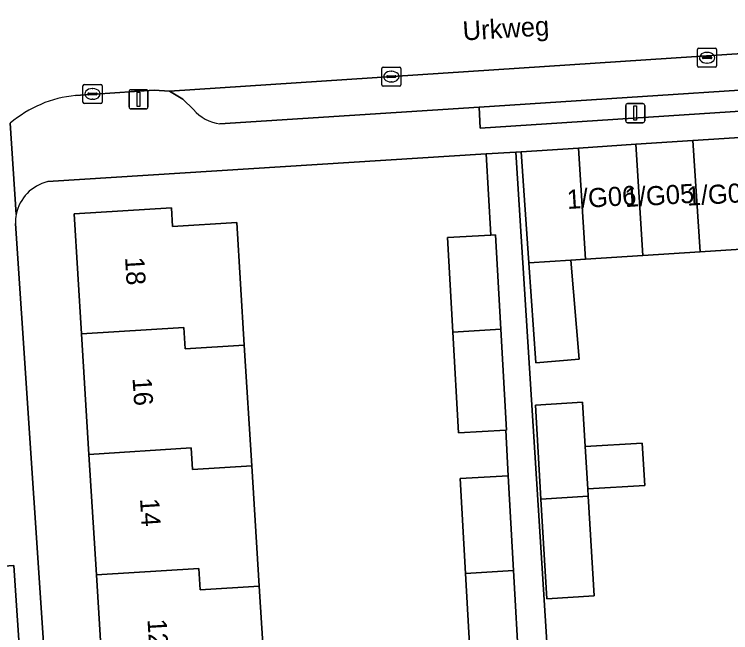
# Model space of a CAD drawing. Extents: x 159680 to 160786, y 387323 to 388340.
# Drawn here: x 160708.7 to 160746.19, y 387581.88 to 387614.25 of the extents above; entities that cross this region are included whole.
import ezdxf

# ---------------------------------------------------------------- set-up
doc = ezdxf.new("R2010")
doc.units = 0
for name, color, linetype in [('IMGEO_Erf', 7, 'Continuous'), ('IMGEO_Kolk', 7, 'Continuous'), ('IMGEO_Lichtmast', 7, 'Continuous'), ('IMGEO_Openbare_ruimte_label', 7, 'Continuous'), ('IMGEO_Pand', 7, 'Continuous'), ('IMGEO_Pand_nummerreeks', 7, 'Continuous'), ('IMGEO_Parkeervlak_open', 7, 'Continuous'), ('IMGEO_Rijbaan_lokaal_open', 7, 'Continuous'), ('IMGEO_Voetpad_open', 7, 'Continuous')]:
    doc.layers.add(name, color=color, linetype=linetype)

msp = doc.modelspace()

# ---------------------------------------------------------------- linework, layer by layer
at = {"layer": 'IMGEO_Erf'}
for points in [[(160732.939, 387577.33), (160735.259, 387577.46), (160735.124, 387579.859), (160732.612, 387579.718), (160732.317, 387584.978), (160732.038, 387589.946), (160734.55, 387590.087), (160734.416, 387592.474), (160731.949, 387592.336), (160731.653, 387597.602), (160731.375, 387602.564), (160733.632, 387602.691), (160733.393, 387606.937), (160710.452, 387605.488)], [(160747.017, 387601.973), (160744.594, 387601.816), (160741.596, 387601.622), (160738.599, 387601.428), (160737.832, 387601.378), (160738.27, 387596.191), (160735.993, 387595.999), (160735.629, 387601.234), (160735.224, 387607.053), (160734.943, 387607.035), (160738.83, 387545.511)], [(160713.389, 387578.594), (160712.998, 387584.901), (160712.607, 387591.21), (160712.216, 387597.519), (160711.827, 387603.794), (160716.926, 387604.11), (160716.985, 387603.147), (160720.34, 387603.355), (160720.738, 387596.926), (160721.13, 387590.617), (160721.521, 387584.308), (160721.912, 387578)], [(160708.755, 387603.295), (160712.603, 387545.814)]]:
    msp.add_lwpolyline(points, dxfattribs=at)
msp.add_lwpolyline([(160738.732, 387589.03), (160739.043, 387583.798), (160736.573, 387583.651), (160736.263, 387588.868), (160735.97, 387593.788), (160738.44, 387593.935), (160738.578, 387591.621), (160741.566, 387591.799), (160741.698, 387589.576), (160738.71, 387589.398)], close=True, dxfattribs=at)
for centre, radius, start, end in [((160710.963, 387603.338), 2.209, 103.3749, 168.6316), ((160710.985, 387603.341), 2.231, 168.8016, 181.1764)]:
    msp.add_arc(centre, radius, start, end, dxfattribs=at)
at = {"layer": 'IMGEO_Kolk'}
for p, q in [((160744.53, 387612.473), (160745.382, 387612.473)), ((160744.455, 387611.547), (160744.455, 387612.399)), ((160744.943, 387612.253), (160744.968, 387612.253)), ((160745.456, 387612.399), (160745.456, 387611.547)), ((160744.714, 387611.967), (160744.714, 387611.979)), ((160745.152, 387611.93), (160744.754, 387611.93)), ((160744.757, 387612.016), (160745.155, 387612.016)), ((160744.966, 387611.693), (160744.941, 387611.693)), ((160745.198, 387611.979), (160745.198, 387611.967)), ((160727.931, 387610.56), (160727.931, 387611.412)), ((160728.006, 387611.486), (160728.858, 387611.486)), ((160728.932, 387611.412), (160728.932, 387610.56)), ((160745.382, 387611.473), (160744.53, 387611.473)), ((160728.19, 387610.98), (160728.19, 387610.992)), ((160728.628, 387610.943), (160728.23, 387610.943)), ((160728.233, 387611.029), (160728.631, 387611.029)), ((160728.419, 387611.266), (160728.444, 387611.266)), ((160728.674, 387610.992), (160728.674, 387610.98)), ((160712.369, 387610.578), (160713.221, 387610.578)), ((160728.442, 387610.706), (160728.417, 387610.706)), ((160712.294, 387609.652), (160712.294, 387610.504)), ((160712.782, 387610.358), (160712.807, 387610.358)), ((160713.295, 387610.504), (160713.295, 387609.652)), ((160728.858, 387610.486), (160728.006, 387610.486)), ((160712.553, 387610.072), (160712.553, 387610.084)), ((160712.991, 387610.035), (160712.593, 387610.035)), ((160712.596, 387610.121), (160712.994, 387610.121)), ((160713.037, 387610.084), (160713.037, 387610.072)), ((160713.221, 387609.578), (160712.369, 387609.578)), ((160712.805, 387609.798), (160712.78, 387609.798))]:
    msp.add_line(p, q, dxfattribs=at)
for points in [[(160744.53, 387612.473), (160745.382, 387612.473)], [(160744.455, 387611.547), (160744.455, 387612.399)], [(160745.456, 387612.399), (160745.456, 387611.547)], [(160727.931, 387610.56), (160727.931, 387611.412)], [(160728.006, 387611.486), (160728.858, 387611.486)], [(160728.932, 387611.412), (160728.932, 387610.56)], [(160745.382, 387611.473), (160744.53, 387611.473)], [(160712.369, 387610.578), (160713.221, 387610.578)], [(160712.294, 387609.652), (160712.294, 387610.504)], [(160713.295, 387610.504), (160713.295, 387609.652)], [(160728.858, 387610.486), (160728.006, 387610.486)], [(160713.221, 387609.578), (160712.369, 387609.578)]]:
    msp.add_lwpolyline(points, dxfattribs=at)
for centre, radius, start, end in [((160744.532, 387612.397), 0.0765, 91.552, 178.448), ((160744.532, 387612.397), 0.0765, 91.552, 178.448), ((160745.38, 387612.397), 0.0765, 1.552, 88.448), ((160745.38, 387612.397), 0.0765, 1.552, 88.448), ((160744.754, 387611.976), 0.0403, 85.8775, 175.7526), ((160744.751, 387611.966), 0.0366, 178.938, 274.7102), ((160745.155, 387611.973), 0.043, 264.8664, 352.4533), ((160745.159, 387611.978), 0.0386, 1.7309, 96.639), ((160728.008, 387611.41), 0.0765, 91.552, 178.448), ((160728.008, 387611.41), 0.0765, 91.552, 178.448), ((160728.856, 387611.41), 0.0765, 1.552, 88.448), ((160728.856, 387611.41), 0.0765, 1.552, 88.448), ((160744.532, 387611.549), 0.0765, 181.552, 268.448), ((160744.532, 387611.549), 0.0765, 181.552, 268.448), ((160745.38, 387611.549), 0.0765, 271.552, 358.448), ((160745.38, 387611.549), 0.0765, 271.552, 358.448), ((160728.23, 387610.989), 0.0403, 85.8775, 175.7526), ((160728.227, 387610.979), 0.0366, 178.938, 274.7102), ((160728.631, 387610.986), 0.043, 264.8664, 352.4533), ((160728.635, 387610.991), 0.0386, 1.7309, 96.639), ((160712.371, 387610.502), 0.0765, 91.552, 178.448), ((160712.371, 387610.502), 0.0765, 91.552, 178.448), ((160713.219, 387610.502), 0.0765, 1.552, 88.448), ((160713.219, 387610.502), 0.0765, 1.552, 88.448), ((160728.008, 387610.562), 0.0765, 181.552, 268.448), ((160728.008, 387610.562), 0.0765, 181.552, 268.448), ((160728.856, 387610.562), 0.0765, 271.552, 358.448), ((160728.856, 387610.562), 0.0765, 271.552, 358.448), ((160712.593, 387610.081), 0.0403, 85.8775, 175.7526), ((160712.59, 387610.071), 0.0366, 178.938, 274.7102), ((160712.994, 387610.078), 0.043, 264.8664, 352.4533), ((160712.998, 387610.083), 0.0386, 1.7309, 96.639), ((160712.371, 387609.654), 0.0765, 181.552, 268.448), ((160712.371, 387609.654), 0.0765, 181.552, 268.448), ((160713.219, 387609.654), 0.0765, 271.552, 358.448), ((160713.219, 387609.654), 0.0765, 271.552, 358.448)]:
    msp.add_arc(centre, radius, start, end, dxfattribs=at)
for centre, major_axis, ratio, start_param, end_param in [((160744.942, 387611.973), (-0.387, 0.002), 0.722429, 4.712389, 7.853982), ((160744.967, 387611.973), (-0.39, 0.002), 0.717154, 1.570796, 4.712389), ((160728.418, 387610.986), (-0.387, 0.002), 0.722429, 4.712389, 7.853982), ((160728.443, 387610.986), (-0.39, 0.002), 0.717154, 1.570796, 4.712389), ((160712.781, 387610.078), (-0.387, 0.002), 0.722429, 4.712389, 7.853982), ((160712.806, 387610.078), (-0.39, 0.002), 0.717154, 1.570796, 4.712389)]:
    msp.add_ellipse(centre, major_axis=major_axis, ratio=ratio, start_param=start_param, end_param=end_param, dxfattribs=at)
at = {"layer": 'IMGEO_Lichtmast'}
for p, q in [((160714.705, 387609.398), (160714.705, 387610.198)), ((160714.705, 387610.198), (160714.705, 387609.398)), ((160714.805, 387610.298), (160715.595, 387610.298)), ((160715.595, 387610.298), (160714.805, 387610.298)), ((160715.695, 387610.198), (160715.695, 387609.398)), ((160715.695, 387609.398), (160715.695, 387610.198)), ((160740.7, 387608.674), (160740.7, 387609.474)), ((160740.7, 387609.474), (160740.7, 387608.674)), ((160740.8, 387609.574), (160741.59, 387609.574)), ((160741.59, 387609.574), (160740.8, 387609.574)), ((160741.69, 387609.474), (160741.69, 387608.674)), ((160741.69, 387608.674), (160741.69, 387609.474)), ((160715.595, 387609.298), (160714.805, 387609.298)), ((160714.805, 387609.298), (160715.595, 387609.298)), ((160741.59, 387608.574), (160740.8, 387608.574)), ((160740.8, 387608.574), (160741.59, 387608.574))]:
    msp.add_line(p, q, dxfattribs=at)
for points in [[(160715.125, 387610.173), (160715.275, 387610.173), (160715.275, 387609.423), (160715.125, 387609.423), (160715.125, 387610.173)], [(160741.12, 387609.449), (160741.27, 387609.449), (160741.27, 387608.699), (160741.12, 387608.699), (160741.12, 387609.449)]]:
    msp.add_lwpolyline(points, dxfattribs=at)
for centre, start, end in [((160714.805, 387610.198), 90, 180), ((160714.805, 387610.198), 90, 180), ((160715.595, 387610.198), 0, 90), ((160715.595, 387610.198), 360, 90), ((160740.8, 387609.474), 90, 180), ((160740.8, 387609.474), 90, 180), ((160741.59, 387609.474), 0, 90), ((160741.59, 387609.474), 360, 90), ((160714.805, 387609.398), 180, 270), ((160714.805, 387609.398), 180, 270), ((160715.595, 387609.398), 270, 0), ((160715.595, 387609.398), 270, 0), ((160740.8, 387608.674), 180, 270), ((160740.8, 387608.674), 180, 270), ((160741.59, 387608.674), 270, 0), ((160741.59, 387608.674), 270, 0)]:
    msp.add_arc(centre, 0.1, start, end, dxfattribs=at)
at = {"layer": 'IMGEO_Pand'}
for points in [[(160744.594, 387601.816), (160744.217, 387607.635), (160741.219, 387607.441), (160741.596, 387601.622)], [(160747.017, 387601.973), (160747.591, 387602.028), (160747.215, 387607.83), (160744.217, 387607.635), (160744.594, 387601.816)], [(160738.222, 387607.247), (160735.224, 387607.053), (160735.629, 387601.234), (160737.832, 387601.378), (160738.599, 387601.428)], [(160741.596, 387601.622), (160741.219, 387607.441), (160738.222, 387607.247), (160738.599, 387601.428)], [(160720.738, 387596.926), (160720.34, 387603.355), (160716.985, 387603.147), (160716.926, 387604.11), (160711.827, 387603.794), (160712.216, 387597.519), (160717.568, 387597.854), (160717.638, 387596.734)], [(160733.887, 387602.705), (160733.632, 387602.691), (160731.375, 387602.564), (160731.653, 387597.602), (160734.165, 387597.758)], [(160737.832, 387601.378), (160735.629, 387601.234), (160735.993, 387595.999), (160738.27, 387596.191)], [(160717.638, 387596.734), (160717.568, 387597.854), (160712.216, 387597.519), (160712.607, 387591.21), (160717.963, 387591.545), (160718.033, 387590.425), (160721.13, 387590.617), (160720.738, 387596.926)], [(160734.165, 387597.758), (160731.653, 387597.602), (160731.949, 387592.336), (160734.416, 387592.474), (160734.461, 387592.477)], [(160738.578, 387591.621), (160738.44, 387593.935), (160735.97, 387593.788), (160736.263, 387588.868), (160738.732, 387589.03), (160738.71, 387589.398)], [(160718.033, 387590.425), (160717.963, 387591.545), (160712.607, 387591.21), (160712.998, 387584.901), (160718.358, 387585.236), (160718.428, 387584.116), (160721.521, 387584.308), (160721.13, 387590.617)], [(160738.578, 387591.621), (160738.71, 387589.398), (160741.698, 387589.576), (160741.566, 387591.799)], [(160734.828, 387585.133), (160734.55, 387590.087), (160732.038, 387589.946), (160732.317, 387584.978)], [(160738.732, 387589.03), (160736.263, 387588.868), (160736.573, 387583.651), (160739.043, 387583.798)], [(160721.912, 387578), (160721.521, 387584.308), (160718.428, 387584.116), (160718.358, 387585.236), (160712.998, 387584.901), (160713.389, 387578.594), (160718.753, 387578.929), (160718.823, 387577.809)], [(160732.317, 387584.978), (160732.612, 387579.718), (160735.124, 387579.859), (160734.828, 387585.133)]]:
    msp.add_lwpolyline(points, close=True, dxfattribs=at)
at = {"layer": 'IMGEO_Parkeervlak_open'}
for points in [[(160764.036, 387613.333), (160716.815, 387610.22), (160717.511, 387609.803), (160718.07, 387609.26)], [(160719.459, 387608.52), (160733.036, 387609.387), (160755.995, 387610.891), (160761.617, 387611.261)]]:
    msp.add_lwpolyline(points, dxfattribs=at)
msp.add_lwpolyline([(160711.321, 387545.723), (160708.666, 387585.397), (160697.139, 387584.625), (160699.337, 387544.871), (160703.234, 387545.148)], close=True, dxfattribs=at)
msp.add_arc((160719.717, 387610.679), 2.174, 220.7328, 263.1736, dxfattribs=at)
at = {"layer": 'IMGEO_Rijbaan_lokaal_open'}
msp.add_lwpolyline([(160711.907, 387609.997), (160716.024, 387610.275), (160716.815, 387610.22), (160764.036, 387613.333), (160764.143, 387613.379), (160763.808, 387618.457), (160763.028, 387618.62), (160716.345, 387615.523), (160715.587, 387615.271), (160711.566, 387614.964)], dxfattribs=at)
msp.add_arc((160712.5, 387603.839), 6.186, 95.5022, 130.4331, dxfattribs=at)
at = {"layer": 'IMGEO_Voetpad_open'}
for points in [[(160710.452, 387605.488), (160733.393, 387606.937), (160734.943, 387607.035), (160735.224, 387607.053), (160738.222, 387607.247), (160741.219, 387607.441), (160744.217, 387607.635), (160747.215, 387607.83), (160750.213, 387608.024), (160753.21, 387608.218), (160756.208, 387608.412), (160764.717, 387608.871), (160764.764, 387613.463)], [(160761.617, 387611.261), (160755.995, 387610.891), (160756.032, 387609.779), (160733.087, 387608.293), (160733.036, 387609.387), (160719.459, 387608.52)], [(160718.07, 387609.26), (160717.511, 387609.803), (160716.815, 387610.22), (160716.024, 387610.275), (160711.907, 387609.997)], [(160708.797, 387603.774), (160708.488, 387608.548)], [(160708.488, 387608.548), (160708.797, 387603.774)], [(160738.83, 387545.511), (160734.943, 387607.035), (160733.393, 387606.937), (160733.632, 387602.691), (160733.887, 387602.705), (160734.165, 387597.758), (160734.461, 387592.477), (160734.416, 387592.474), (160734.55, 387590.087), (160734.828, 387585.133), (160735.124, 387579.859)], [(160696.913, 387588.711), (160697.139, 387584.625), (160708.666, 387585.397), (160711.321, 387545.723), (160712.603, 387545.814), (160708.755, 387603.295)]]:
    msp.add_lwpolyline(points, dxfattribs=at)
msp.add_lwpolyline([(160755.995, 387610.891), (160733.036, 387609.387), (160733.087, 387608.293), (160756.032, 387609.779)], close=True, dxfattribs=at)
for centre, radius, start, end in [((160712.5, 387603.839), 6.186, 95.5022, 130.4331), ((160719.717, 387610.679), 2.174, 220.7328, 263.1736), ((160710.963, 387603.338), 2.209, 103.3749, 168.6316), ((160710.985, 387603.341), 2.231, 168.8016, 181.1764)]:
    msp.add_arc(centre, radius, start, end, dxfattribs=at)

# ---------------------------------------------------------------- texts
at = {"layer": 'IMGEO_Openbare_ruimte_label'}
msp.add_text('Urkweg', height=1, rotation=3.5549, dxfattribs=at).set_placement((160732.194, 387612.874))
at = {"layer": 'IMGEO_Pand_nummerreeks'}
for s, rotation, p in [('1/G05', 3.6851, (160740.676, 387604.152)), ('1/G04', 3.6851, (160743.919, 387604.225)), ('1/G06', 3.6851, (160737.645, 387604.053)), ('18', 273.5465, (160714.493, 387601.521)), ('16', 273.5465, (160714.885, 387595.207)), ('14', 273.5465, (160715.276, 387588.889)), ('12', 273.5465, (160715.667, 387582.574))]:
    msp.add_text(s, height=1, rotation=rotation, dxfattribs=at).set_placement(p)

doc.saveas('drawing.dxf')
